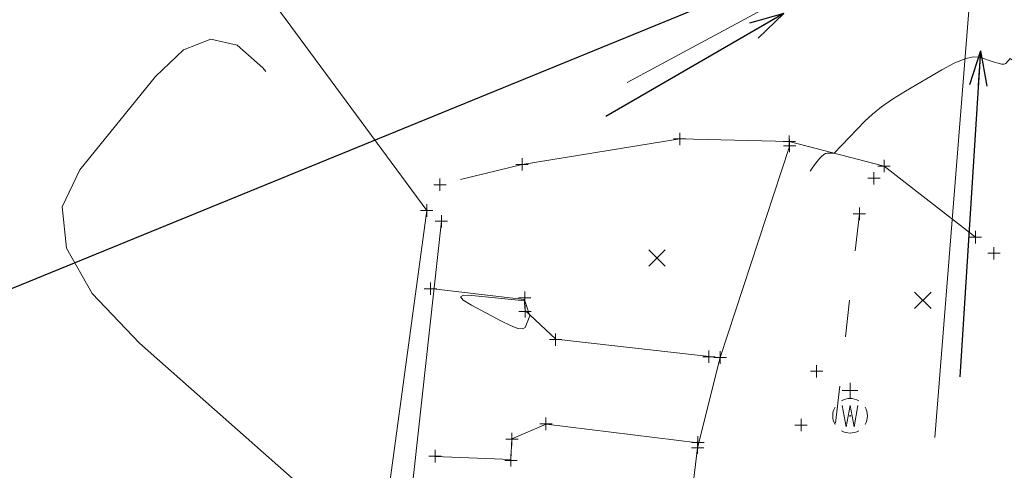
# Model space of a CAD drawing. Extents: x 1620613 to 1693141, y 557269 to 607790.
# Tile 952 of 1056: x 1620879 to 1620919, y 607251 to 607269. Entities that reach past the tile are written whole.
import ezdxf

# ---------------------------------------------------------------- set-up
doc = ezdxf.new("R2010")
doc.units = 0
doc.header["$LTSCALE"] = 10
doc.header["$MEASUREMENT"] = 0
for name, pattern in [('DGN Style 1', [4.415544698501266, 0.007346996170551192, -4.408197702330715]), ('DGN Style 3', [10.28579463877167, 7.346996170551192, -2.938798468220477]), ('DGN Style 5', [5.142897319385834, 2.204098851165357, -2.938798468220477])]:
    doc.linetypes.add(name, pattern=pattern)
for name, color, linetype, lineweight in [('BD_X_Building', 241, 'Continuous', 0), ('DR_X_Storm_Sewer', 151, 'DGN Style 5', 0), ('DR_X_Text', 7, 'Continuous', 0), ('DT_X_Contour_Minor', 136, 'DGN Style 3', 0), ('PV_X_Curb', 120, 'DGN Style 1', 0), ('PV_X_Driveway', 7, 'DGN Style 5', 0), ('PV_X_Walk', 120, 'DGN Style 5', 0), ('SV_X_Random_Point (Construction)', 7, 'Continuous', 0), ('UT_X_Gas', 2, 'Continuous', 0), ('UT_X_Water_Cells', 133, 'Continuous', 0), ('UT_X_Water_Cells (Construction)', 133, 'Continuous', 0), ('XS_X_Ground_Line', 92, 'DGN Style 3', 13)]:
    doc.layers.add(name, color=color, linetype=linetype, lineweight=lineweight)
doc.layers.add('SV_X_Shot_Marker (Construction)', color=2, linetype='Continuous', lineweight=0, transparency=0.5)
doc.styles.get("Standard").update_dxf_attribs({"font": 'arial.ttf'})
doc.styles.add('Style-Arial', font='arial.ttf')
doc.dimstyles.get("Standard").update_dxf_attribs({"dimtxt": 0.18, "dimasz": 0.18, "dimexe": 0.18, "dimexo": 0.0625, "dimgap": 0.09, "dimtad": 0, "dimtih": 1, "dimtoh": 1, "dimdec": 4, "dimzin": 0, "dimdsep": 46, "dimtxsty": 'Standard', "dimcen": 0.09, "dimadec": 0, "dimazin": 0, "dimtfac": 1, "dimtdec": 4, "dimtofl": 0, "dimtmove": 0, "dimatfit": 3, "dimfxl": 1, "dimtolj": 1, "dimtzin": 0, "dimarcsym": 0})

# ---------------------------------------------------------------- blocks, each defined once
blk = doc.blocks.new('SVPT_455')
at = {"layer": 'SV_X_Shot_Marker (Construction)', "transparency": 33554495}
for p, q in [((-0.02499999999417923, 0), (0.02499999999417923, 0)), ((0, 0.02500000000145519), (0, -0.02500000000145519))]:
    blk.add_line(p, q, dxfattribs=at)
blk.add_point((0, 0), dxfattribs=at)
blk = doc.blocks.new('SVPT_456')
at = {"layer": 'SV_X_Shot_Marker (Construction)', "transparency": 33554495}
for p, q in [((-0.02499999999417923, 0), (0.02500000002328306, 0)), ((0, 0.02500000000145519), (0, -0.02500000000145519))]:
    blk.add_line(p, q, dxfattribs=at)
blk.add_point((0, 0), dxfattribs=at)
blk = doc.blocks.new('SVPT_457')
at = {"layer": 'SV_X_Shot_Marker (Construction)', "transparency": 33554495}
for p, q in [((-0.02499999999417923, 7.275957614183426e-12), (0.02499999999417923, 7.275957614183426e-12)), ((0, 0.02500000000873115), (0, -0.02499999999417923))]:
    blk.add_line(p, q, dxfattribs=at)
blk.add_point((0, 7.275957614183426e-12), dxfattribs=at)
blk = doc.blocks.new('SVPT_458')
at = {"layer": 'SV_X_Shot_Marker (Construction)', "transparency": 33554495}
for p, q in [((0, 0.02499999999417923), (0, -0.02500000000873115)), ((-0.02499999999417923, -7.275957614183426e-12), (0.02499999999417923, -7.275957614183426e-12))]:
    blk.add_line(p, q, dxfattribs=at)
blk.add_point((0, -7.275957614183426e-12), dxfattribs=at)
blk = doc.blocks.new('SVPT_459')
at = {"layer": 'SV_X_Shot_Marker (Construction)', "transparency": 33554495}
for p, q in [((-0.02499999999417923, 0), (0.02500000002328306, 0)), ((0, 0.02500000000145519), (0, -0.02500000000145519))]:
    blk.add_line(p, q, dxfattribs=at)
blk.add_point((0, 0), dxfattribs=at)
blk = doc.blocks.new('SVPT_460')
at = {"layer": 'SV_X_Shot_Marker (Construction)', "transparency": 33554495}
for p, q in [((-0.02499999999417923, 0), (0.02499999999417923, 0)), ((0, 0.02500000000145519), (0, -0.02499999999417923))]:
    blk.add_line(p, q, dxfattribs=at)
blk.add_point((0, 0), dxfattribs=at)
blk = doc.blocks.new('SVPT_461')
at = {"layer": 'SV_X_Shot_Marker (Construction)', "transparency": 33554495}
for p, q in [((-0.02500000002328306, 0), (0.02499999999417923, 0)), ((-2.91038304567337e-11, 0.02500000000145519), (-2.91038304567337e-11, -0.02500000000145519))]:
    blk.add_line(p, q, dxfattribs=at)
blk.add_point((-2.91038304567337e-11, 0), dxfattribs=at)
blk = doc.blocks.new('X_73')
at = {"layer": 'SV_X_Random_Point (Construction)', "color": 7, "linetype": 'Continuous', "lineweight": 0, "transparency": 33554559}
for p, q in [((-0.03333333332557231, -0.03337499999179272), (0.03333333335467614, 0.03337500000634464)), ((-0.03333333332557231, 0.03337500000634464), (0.03333333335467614, -0.03337499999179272))]:
    blk.add_line(p, q, dxfattribs=at)
blk = doc.blocks.new('SVPT_541')
at = {"layer": 'SV_X_Shot_Marker (Construction)', "transparency": 33554495}
for p, q in [((-0.02499999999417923, 0), (0.02499999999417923, 0)), ((0, 0.02500000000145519), (0, -0.02499999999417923))]:
    blk.add_line(p, q, dxfattribs=at)
blk.add_point((0, 0), dxfattribs=at)
blk = doc.blocks.new('SVPT_543')
at = {"layer": 'SV_X_Shot_Marker (Construction)', "transparency": 33554495}
for p, q in [((-0.02499999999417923, 7.275957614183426e-12), (0.02499999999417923, 7.275957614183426e-12)), ((0, 0.02500000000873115), (0, -0.02499999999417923))]:
    blk.add_line(p, q, dxfattribs=at)
blk.add_point((0, 7.275957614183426e-12), dxfattribs=at)
blk = doc.blocks.new('SVPT_544')
at = {"layer": 'SV_X_Shot_Marker (Construction)', "transparency": 33554495}
for p, q in [((-0.02499999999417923, 0), (0.02499999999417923, 0)), ((0, 0.02500000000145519), (0, -0.02500000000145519))]:
    blk.add_line(p, q, dxfattribs=at)
blk.add_point((0, 0), dxfattribs=at)
blk = doc.blocks.new('SVPT_545')
at = {"layer": 'SV_X_Shot_Marker (Construction)', "transparency": 33554495}
for p, q in [((-0.02499999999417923, 7.275957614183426e-12), (0.02499999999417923, 7.275957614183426e-12)), ((0, 0.02500000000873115), (0, -0.02499999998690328))]:
    blk.add_line(p, q, dxfattribs=at)
blk.add_point((0, 7.275957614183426e-12), dxfattribs=at)
blk = doc.blocks.new('SVPT_546')
at = {"layer": 'SV_X_Shot_Marker (Construction)', "transparency": 33554495}
for p, q in [((0, 0.02499999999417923), (0, -0.02500000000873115)), ((-0.02499999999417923, -7.275957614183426e-12), (0.02500000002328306, -7.275957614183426e-12))]:
    blk.add_line(p, q, dxfattribs=at)
blk.add_point((0, -7.275957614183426e-12), dxfattribs=at)
blk = doc.blocks.new('SVPT_547')
at = {"layer": 'SV_X_Shot_Marker (Construction)', "transparency": 33554495}
for p, q in [((-0.02499999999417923, 0), (0.02500000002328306, 0)), ((2.91038304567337e-11, 0.02500000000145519), (2.91038304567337e-11, -0.02500000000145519))]:
    blk.add_line(p, q, dxfattribs=at)
blk.add_point((2.91038304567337e-11, 0), dxfattribs=at)
blk = doc.blocks.new('SVPT_548')
at = {"layer": 'SV_X_Shot_Marker (Construction)', "transparency": 33554495}
for p, q in [((-0.02500000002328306, 7.275957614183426e-12), (0.02499999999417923, 7.275957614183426e-12)), ((-2.91038304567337e-11, 0.02500000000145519), (-2.91038304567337e-11, -0.02499999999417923))]:
    blk.add_line(p, q, dxfattribs=at)
blk.add_point((-2.91038304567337e-11, 7.275957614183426e-12), dxfattribs=at)
blk = doc.blocks.new('SVPT_549')
at = {"layer": 'SV_X_Shot_Marker (Construction)', "transparency": 33554495}
for p, q in [((-0.02499999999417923, 0), (0.02499999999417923, 0)), ((0, 0.02499999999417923), (0, -0.02500000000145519))]:
    blk.add_line(p, q, dxfattribs=at)
blk.add_point((0, 0), dxfattribs=at)
blk = doc.blocks.new('SVPT_550')
at = {"layer": 'SV_X_Shot_Marker (Construction)', "transparency": 33554495}
for p, q in [((0, 0.02499999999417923), (0, -0.02500000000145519)), ((-0.02499999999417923, -7.275957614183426e-12), (0.02499999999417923, -7.275957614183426e-12))]:
    blk.add_line(p, q, dxfattribs=at)
blk.add_point((0, -7.275957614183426e-12), dxfattribs=at)
blk = doc.blocks.new('SVPT_551')
at = {"layer": 'SV_X_Shot_Marker (Construction)', "transparency": 33554495}
for p, q in [((-0.0249999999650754, 0), (0.02500000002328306, 0)), ((2.91038304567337e-11, 0.02500000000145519), (2.91038304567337e-11, -0.02499999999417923))]:
    blk.add_line(p, q, dxfattribs=at)
blk.add_point((2.91038304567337e-11, 0), dxfattribs=at)
blk = doc.blocks.new('SVPT_552')
at = {"layer": 'SV_X_Shot_Marker (Construction)', "transparency": 33554495}
for p, q in [((-0.02499999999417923, 0), (0.02500000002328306, 0)), ((2.91038304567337e-11, 0.02500000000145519), (2.91038304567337e-11, -0.02500000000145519))]:
    blk.add_line(p, q, dxfattribs=at)
blk.add_point((2.91038304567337e-11, 0), dxfattribs=at)
blk = doc.blocks.new('SVPT_553')
at = {"layer": 'SV_X_Shot_Marker (Construction)', "transparency": 33554495}
for p, q in [((-0.02499999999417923, 7.275957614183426e-12), (0.02499999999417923, 7.275957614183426e-12)), ((0, 0.02500000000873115), (0, -0.02499999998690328))]:
    blk.add_line(p, q, dxfattribs=at)
blk.add_point((0, 7.275957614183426e-12), dxfattribs=at)
blk = doc.blocks.new('SVPT_554')
at = {"layer": 'SV_X_Shot_Marker (Construction)', "transparency": 33554495}
for p, q in [((-0.02499999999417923, 7.275957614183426e-12), (0.02499999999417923, 7.275957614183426e-12)), ((0, 0.02500000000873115), (0, -0.02499999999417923))]:
    blk.add_line(p, q, dxfattribs=at)
blk.add_point((0, 7.275957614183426e-12), dxfattribs=at)
blk = doc.blocks.new('SVPT_555')
at = {"layer": 'SV_X_Shot_Marker (Construction)', "transparency": 33554495}
for p, q in [((-0.02499999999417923, 7.275957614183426e-12), (0.02499999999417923, 7.275957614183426e-12)), ((0, 0.02500000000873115), (0, -0.02499999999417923))]:
    blk.add_line(p, q, dxfattribs=at)
blk.add_point((0, 7.275957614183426e-12), dxfattribs=at)
blk = doc.blocks.new('SVPT_556')
at = {"layer": 'SV_X_Shot_Marker (Construction)', "transparency": 33554495}
for p, q in [((-0.02499999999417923, 0), (0.02500000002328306, 0)), ((2.91038304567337e-11, 0.02499999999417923), (2.91038304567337e-11, -0.02500000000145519))]:
    blk.add_line(p, q, dxfattribs=at)
blk.add_point((2.91038304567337e-11, 0), dxfattribs=at)
blk = doc.blocks.new('SVPT_557')
at = {"layer": 'SV_X_Shot_Marker (Construction)', "transparency": 33554495}
for p, q in [((-0.02499999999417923, 0), (0.02499999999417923, 0)), ((0, 0.02500000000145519), (0, -0.02500000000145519))]:
    blk.add_line(p, q, dxfattribs=at)
blk.add_point((0, 0), dxfattribs=at)
blk = doc.blocks.new('SVPT_558')
at = {"layer": 'SV_X_Shot_Marker (Construction)', "transparency": 33554495}
for p, q in [((-0.02500000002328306, 0), (0.02499999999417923, 0)), ((0, 0.02499999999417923), (0, -0.02500000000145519))]:
    blk.add_line(p, q, dxfattribs=at)
blk.add_point((0, 0), dxfattribs=at)
blk = doc.blocks.new('SVPT_559')
at = {"layer": 'SV_X_Shot_Marker (Construction)', "transparency": 33554495}
for p, q in [((-0.02499999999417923, 7.275957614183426e-12), (0.02500000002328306, 7.275957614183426e-12)), ((0, 0.02500000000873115), (0, -0.02499999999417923))]:
    blk.add_line(p, q, dxfattribs=at)
blk.add_point((0, 7.275957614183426e-12), dxfattribs=at)
blk = doc.blocks.new('X_82')
at = {"layer": 'SV_X_Random_Point (Construction)', "color": 7, "linetype": 'Continuous', "lineweight": 0, "transparency": 33554559}
for p, q in [((-0.03333333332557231, -0.03337499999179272), (0.03333333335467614, 0.03337500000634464)), ((-0.03333333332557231, 0.03337500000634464), (0.03333333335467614, -0.03337499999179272))]:
    blk.add_line(p, q, dxfattribs=at)
blk = doc.blocks.new('*U1004')
at = {"layer": 'DT_X_Contour_Minor', "transparency": 33554559, "flags": 128}
for points, elevation in [([(-96.22336860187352, -43.20187821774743), (-98.83551711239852, -44.36656229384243), (-100.7863270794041, -45.23588982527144), (-102.0757985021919, -45.80986081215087), (-102.7039313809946, -46.08847525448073), (-103.49716766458, -46.43763837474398), (-103.8822059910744, -46.6078454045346), (-104.4423937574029, -46.85659415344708), (-105.1777309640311, -47.18388462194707), (-106.0882176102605, -47.58971680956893), (-108.7497145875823, -48.7766582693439), (-109.7204571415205, -49.21103137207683), (-110.636562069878, -49.62394458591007), (-111.4980293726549, -50.01539791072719), (-112.3048590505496, -50.38539134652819), (-114.3835546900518, -51.34342732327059), (-115.0850853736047, -51.66601822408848), (-115.6306556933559, -51.91526394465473), (-116.0202656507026, -52.09116448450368), (-116.2539152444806, -52.19371984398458), (-116.6690336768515, -52.36940722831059), (-116.8056020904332, -52.42761993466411), (-116.9039685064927, -52.47049251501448), (-116.964132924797, -52.49802496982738), (-116.9860953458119, -52.51021729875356), (-116.9937258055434, -52.52227667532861), (-117.0315182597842, -52.54158077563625), (-117.139172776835, -52.59044854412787), (-117.31668935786, -52.66887998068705), (-117.564068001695, -52.77687508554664), (-118.5653958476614, -53.21236312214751), (-118.8595541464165, -53.34036441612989), (-118.9052104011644, -53.36028284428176), (-118.9605039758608, -53.38466316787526), (-118.8706173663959, -53.70012542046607), (-118.8479914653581, -53.77693716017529), (-118.8186365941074, -53.87217427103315), (-118.782552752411, -53.98583675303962), (-118.7397399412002, -54.11792460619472), (-118.5242458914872, -54.77732712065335), (-118.4891084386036, -54.7871437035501), (-118.4614396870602, -54.77870320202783), (-118.3934923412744, -54.74917458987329), (-118.2852664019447, -54.69855786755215), (-118.1367618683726, -54.62685303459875), (-117.6870449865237, -54.4075226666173), (-117.5326040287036, -54.33498436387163), (-117.4065688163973, -54.28186723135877), (-117.3089393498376, -54.24817126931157), (-117.2397156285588, -54.23389647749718), (-116.9829516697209, -54.21259684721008), (-117.0539352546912, -54.31675119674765), (-117.0786420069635, -54.34466810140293), (-117.1223407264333, -54.38378123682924), (-117.1850314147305, -54.43409060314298), (-117.2667140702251, -54.49559620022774), (-117.5098571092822, -54.67453943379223), (-117.5959745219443, -54.76049999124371), (-117.6719694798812, -54.88417423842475), (-117.7378419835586, -55.04556217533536), (-117.7935920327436, -55.24466380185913), (-118.030139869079, -56.26180333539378), (-118.0757583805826, -56.74708495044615), (-118.080108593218, -56.85710330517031), (-118.073608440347, -56.979180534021), (-118.0562579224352, -57.11331663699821), (-118.0280570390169, -57.25951161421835), (-117.9383875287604, -57.66544338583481), (-117.9134189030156, -57.80526040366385), (-117.9057651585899, -57.92026262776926), (-117.9154262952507, -58.0104500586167), (-117.9424023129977, -58.07582269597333), (-118.0374248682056, -58.2170633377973), (-118.1090996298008, -58.44151573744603), (-118.2528569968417, -59.0089424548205), (-118.4686969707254, -59.91934349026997), (-118.7566195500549, -61.17271884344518), (-119.620523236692, -64.97235220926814), (-119.9738335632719, -66.31970838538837), (-120.3858367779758, -67.51205189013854), (-120.8565328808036, -68.54938272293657), (-121.3859218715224, -69.43170088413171), (-122.8758830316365, -71.5778657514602), (-123.3191968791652, -72.37585543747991), (-123.5316675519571, -73.16020084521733), (-123.5132950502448, -73.93090197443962), (-123.2640793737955, -74.68795882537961), (-122.2917133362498, -76.68858472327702), (-122.128626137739, -77.44562431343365), (-122.3686390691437, -78.21627366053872), (-123.011752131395, -79.00053276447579), (-124.0579653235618, -79.79840162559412), (-127.3853340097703, -81.94419826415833), (-128.4725309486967, -82.65198024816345), (-129.238595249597, -83.1659787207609), (-129.6835269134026, -83.48619368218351), (-129.8073259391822, -83.61262513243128), (-129.6357452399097, -83.75047704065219), (-130.0487282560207, -84.5717818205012), (-130.1623603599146, -84.85174825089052), (-130.3262639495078, -85.33965977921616), (-130.5404390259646, -86.03551640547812), (-130.8048855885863, -86.93931812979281), (-131.5771050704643, -89.62671619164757), (-131.8457746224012, -90.56085630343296), (-132.072618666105, -91.34772809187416), (-132.2576372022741, -91.98733155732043), (-132.4008302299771, -92.47966669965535), (-132.7269109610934, -93.59620264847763), (-132.8577210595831, -93.94406209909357), (-133.0055908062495, -94.15023848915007), (-133.1705202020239, -94.21473181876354), (-133.3525092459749, -94.13754208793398), (-133.8605595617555, -93.74279205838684), (-134.0302048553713, -93.61089110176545), (-134.1581029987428, -93.51125075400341), (-134.2442539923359, -93.44387101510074), (-134.2886578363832, -93.40875188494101), (-134.3514052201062, -93.3581150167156), (-134.5331676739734, -93.26240510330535), (-135.0313944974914, -93.01325301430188), (-135.8460856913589, -92.61065874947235), (-136.9772412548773, -92.054622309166), (-140.4156085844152, -90.3672689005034), (-141.3755000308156, -90.08951491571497), (-141.6763988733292, -90.52176801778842), (-141.3183051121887, -91.66402820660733), (-140.3012187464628, -93.51629548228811), (-136.710331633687, -99.402350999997), (-135.6594249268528, -101.1791404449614), (-135.1998701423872, -102.0949671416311), (-135.3316672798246, -102.149831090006), (-136.054816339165, -101.3437322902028), (-138.7716830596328, -98.04618515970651), (-139.806429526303, -97.1407427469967), (-140.8730188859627, -96.89757585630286), (-141.9714511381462, -97.31668448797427), (-143.1017262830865, -98.3980686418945), (-146.1582505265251, -102.1647937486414), (-146.8669333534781, -103.6613737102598), (-146.7005886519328, -105.3260697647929), (-145.659216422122, -107.1588819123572), (-143.7428166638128, -109.1598101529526), (-137.4657139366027, -114.7197735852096), (-135.3540594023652, -116.7732230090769), (-133.7269228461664, -118.7635987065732), (-132.5843042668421, -120.6909006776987), (-131.9262036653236, -122.5551289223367), (-130.817292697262, -127.4423059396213), (-130.4726980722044, -129.2750343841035), (-130.2705974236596, -131.1078369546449), (-130.2109907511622, -132.9407136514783), (-130.2938780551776, -134.7736644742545), (-130.7049028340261, -139.6616321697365), (-130.8366874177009, -141.2643809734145), (-130.9237725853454, -142.4066516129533), (-130.9661583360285, -143.0884440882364), (-130.9638446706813, -143.309758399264), (-130.8980756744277, -143.2859590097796), (-130.8652280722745, -143.2856781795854), (-130.8160120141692, -143.3026852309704), (-130.7504274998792, -143.3369801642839), (-130.6684745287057, -143.3885629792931), (-130.4281086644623, -143.5491676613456), (-130.3455969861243, -143.5800284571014), (-130.2783363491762, -143.5521573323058), (-130.2263267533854, -143.4655542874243), (-130.1895681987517, -143.3202193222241), (-130.1118801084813, -142.8543501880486), (-130.0862862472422, -142.701119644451), (-130.0677707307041, -142.59082986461), (-130.0563335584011, -142.5234808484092), (-130.0519747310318, -142.4990725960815), (-130.0497889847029, -142.4912382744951), (-129.9800895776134, -142.253252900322), (-129.7726306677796, -141.5451725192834), (-129.4274122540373, -140.3669971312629), (-128.9444343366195, -138.7187267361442), (-127.4728138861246, -133.6965456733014), (-126.9190708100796, -131.7867399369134), (-126.361556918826, -129.8239585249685), (-125.8002722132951, -127.8082014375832), (-125.2352166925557, -125.7394686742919), (-123.7233742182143, -120.1522137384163), (-123.2308181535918, -118.2985960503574), (-122.8870318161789, -116.9281841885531), (-122.6920152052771, -116.0409781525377), (-122.6457683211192, -115.6369779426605), (-122.7208029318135, -115.2039184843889), (-122.7445763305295, -115.029297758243), (-122.7596205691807, -114.830230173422), (-122.7659356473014, -114.606715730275), (-122.7635215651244, -114.3587544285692), (-122.7454451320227, -113.6649284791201), (-122.7466323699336, -113.4334266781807), (-122.7637514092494, -113.2592907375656), (-122.7968022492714, -113.1425206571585), (-122.8457848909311, -113.0831164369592), (-123.1115447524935, -112.9397504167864), (-122.7555425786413, -112.401306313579), (-122.6652076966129, -112.2529821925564), (-122.5467754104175, -112.0387715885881), (-122.4002457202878, -111.7586745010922), (-122.2256186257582, -111.4126909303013), (-121.3451315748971, -109.6443658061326), (-121.2918677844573, -109.0249474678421), (-121.2752913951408, -108.9095358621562), (-121.2483895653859, -108.8287660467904), (-121.2111622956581, -108.7826380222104), (-121.1636095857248, -108.7711517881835), (-121.0230351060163, -108.7867108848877), (-120.9438386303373, -108.7428516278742), (-120.8116800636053, -108.5996045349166), (-120.626559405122, -108.3569696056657), (-120.3884766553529, -108.0149468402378), (-119.1538456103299, -106.186935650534), (-117.4204263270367, -103.3772924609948), (-117.0851272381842, -102.8378041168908), (-116.8221239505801, -102.4234718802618), (-116.6314164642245, -102.134295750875), (-116.5130047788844, -101.9702757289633), (-116.2936346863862, -101.6997638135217), (-116.2140272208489, -101.6109450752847), (-116.1397323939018, -101.5473727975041), (-116.0707502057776, -101.5090469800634), (-116.0070806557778, -101.4959676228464), (-115.7223522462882, -101.493839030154), (-114.4774847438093, -100.1971455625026), (-114.1754047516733, -99.9136149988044), (-113.8026794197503, -99.6187490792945), (-113.3593087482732, -99.31254780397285), (-112.8452927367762, -98.99501117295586), (-111.3803895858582, -98.13313301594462), (-110.8733388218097, -97.85902343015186), (-110.4508638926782, -97.68310329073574), (-110.1129647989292, -97.60537259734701), (-109.8596415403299, -97.62583135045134), (-109.2968806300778, -97.81130728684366), (-109.1072797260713, -97.8670453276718), (-108.9605476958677, -97.89515249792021), (-108.8566845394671, -97.89562879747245), (-108.7956902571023, -97.86847422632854), (-108.6110776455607, -97.67728086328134), (-102.224701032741, -102.1445768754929), (-100.8673543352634, -103.0849691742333), (-99.5323327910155, -103.9915906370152), (-98.21963640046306, -104.8644412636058), (-96.9292651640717, -105.7035210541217), (-90.95962475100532, -109.5404281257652), (-79.7587043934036, -104.1315568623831), (-77.60322949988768, -103.0886371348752), (-75.93719925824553, -102.2779656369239), (-74.76061366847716, -101.6995423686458), (-74.07347273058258, -101.3533673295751), (-72.00885254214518, -100.2797963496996), (-71.987460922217, -100.7981630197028), (-71.97926185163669, -100.9002154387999), (-71.96383247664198, -100.9842155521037), (-71.94117279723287, -101.0501633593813), (-71.91128281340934, -101.098058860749), (-71.75492551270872, -101.2794491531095), (-71.25896938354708, -102.0535164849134), (-71.1491580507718, -102.2499705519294), (-71.03227667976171, -102.5075896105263), (-70.90832526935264, -102.8263736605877), (-70.7773038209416, -103.2063227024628), (-70.4184865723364, -104.301073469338), (-70.29387625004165, -104.6662651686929), (-70.18915822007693, -104.9407771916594), (-70.1043324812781, -105.1246095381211), (-70.03939903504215, -105.2177622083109), (-69.89276623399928, -105.3452630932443), (-69.7958437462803, -105.4951259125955), (-69.61505088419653, -105.8490887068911), (-69.35038764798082, -106.4071514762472), (-69.00185403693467, -107.1693142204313), (-67.9606039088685, -109.4738815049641), (-67.58006491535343, -110.2851750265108), (-67.21938553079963, -110.9906301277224), (-66.87856575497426, -111.5902468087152), (-66.55760558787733, -112.0840250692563), (-65.10613056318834, -114.1413673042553), (-52.29855737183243, -100.9220238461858), (-49.94687003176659, -98.45413495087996), (-48.3807679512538, -96.71590117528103), (-47.60025113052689, -95.70732251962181), (-47.60531956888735, -95.42839898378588), (-48.66628241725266, -95.65747638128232), (-49.16478677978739, -95.7651107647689), (-49.86457773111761, -95.9162058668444), (-50.7656552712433, -96.1107616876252), (-51.86801939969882, -96.34877822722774), (-55.07603919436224, -97.04143662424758), (-55.98578842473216, -96.87017405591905), (-56.30902126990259, -95.83689255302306), (-56.04573772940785, -93.94159211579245), (-55.19593780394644, -91.18427274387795), (-52.1477828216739, -82.68206250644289), (-51.14409791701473, -79.88378008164), (-50.41915943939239, -77.8655904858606), (-49.9729673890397, -76.62749371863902), (-49.80552176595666, -76.16948978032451), (-49.73066200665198, -75.98826971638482), (-49.70283106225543, -75.9172727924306), (-49.67548304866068, -75.8401970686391), (-49.64861796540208, -75.7570425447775), (-49.62223581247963, -75.66780922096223), (-49.552527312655, -75.42174862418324), (-49.39578915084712, -75.0205741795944), (-48.97785604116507, -74.00159629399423), (-48.29872798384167, -72.36481496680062), (-47.35840497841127, -70.11023019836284), (-42.36077607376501, -58.14729324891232), (-43.47307862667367, -56.30959303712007), (-43.67243989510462, -55.93091762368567), (-43.79382260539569, -55.58247718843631), (-43.83722675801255, -55.26427173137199), (-43.80265235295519, -54.97630125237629), (-43.60648252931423, -54.24869327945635), (-43.48672982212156, -53.94983145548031), (-43.27459906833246, -53.59895196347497), (-42.97009026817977, -53.19605480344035), (-42.57320342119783, -52.74113997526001), (-41.39166776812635, -51.45867687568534), (-40.98036122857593, -51.02221479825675), (-40.63259335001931, -50.6746758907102), (-40.34836413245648, -50.41606015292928), (-40.12767357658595, -50.24636758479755), (-39.62388364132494, -49.91241829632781), (-39.40319486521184, -49.79165199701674), (-39.11897098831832, -49.67981506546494), (-38.77121201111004, -49.57690750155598), (-38.35991793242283, -49.48292930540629), (-37.17842025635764, -49.24422660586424), (-36.76663632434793, -49.16578680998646), (-36.41740778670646, -49.10949444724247), (-36.13073464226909, -49.07534951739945), (-35.90661689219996, -49.06335202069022), (-35.00669664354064, -49.05904104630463), (-30.57442575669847, -42.80650756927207), (-29.7412942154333, -41.62850632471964), (-29.14144425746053, -40.77415979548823), (-28.77487588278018, -40.24346798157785), (-28.64158909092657, -40.03643088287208), (-28.59719975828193, -39.91587157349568), (-28.57882474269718, -39.87516020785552), (-28.5569916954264, -39.84344559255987), (-28.53170061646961, -39.82072772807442), (-28.50295150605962, -39.8070066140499), (-28.36072025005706, -39.76396716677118), (-28.4224679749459, -39.70061054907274), (-28.43650541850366, -39.68668754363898), (-28.45215443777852, -39.67207136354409), (-28.46941503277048, -39.65676200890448), (-28.48828720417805, -39.64075947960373), (-28.54076176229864, -39.59716183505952), (-28.5603014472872, -39.5837610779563), (-28.57956458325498, -39.57625703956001), (-28.5985511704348, -39.5746497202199), (-28.61726120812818, -39.57893911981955), (-28.66678591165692, -39.59823981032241), (-28.78978548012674, -39.53566571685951), (-29.12164065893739, -39.33346791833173), (-29.66235144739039, -38.99164641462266), (-30.41191784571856, -38.51020120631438), (-32.6892357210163, -37.0401823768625), (-33.44445817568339, -36.55303481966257), (-34.00213713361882, -36.19410626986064), (-34.36227259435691, -35.96339672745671), (-34.52486455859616, -35.8609061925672), (-34.69505179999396, -35.75855677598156), (-34.75413815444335, -35.72352555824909), (-34.80375678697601, -35.69519396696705), (-34.84390769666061, -35.67356200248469), (-34.87459088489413, -35.65862966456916), (-34.94378908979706, -35.62774293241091), (-35.19816077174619, -35.44923087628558), (-35.90937716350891, -34.93685975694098), (-37.07743826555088, -34.09062957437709), (-38.70234407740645, -32.91054032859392), (-43.64455252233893, -29.31849025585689), (-45.28346988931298, -28.10210869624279), (-46.49356565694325, -27.14700157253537), (-47.27483982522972, -26.45316888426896), (-47.62729239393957, -26.02061063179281), (-47.99540377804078, -25.21548787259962), (-48.12341002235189, -24.94369558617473), (-48.23134521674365, -24.7321607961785), (-48.31920936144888, -24.58088350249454), (-48.38700245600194, -24.48986370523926), (-48.5410226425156, -24.32748757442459), (-48.60362407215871, -24.2689035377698), (-48.67591322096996, -24.21493352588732), (-48.75789008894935, -24.16557753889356), (-48.84955467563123, -24.12083557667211), (-49.10691053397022, -24.00767571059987), (-49.19329045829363, -23.96752760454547), (-49.25941333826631, -23.93195318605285), (-49.30527917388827, -23.90095245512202), (-49.33088796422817, -23.87452541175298), (-49.37216867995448, -23.81015154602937), (-49.38132150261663, -23.78628384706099), (-49.37781943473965, -23.76296114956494), (-49.36166247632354, -23.74018345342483), (-49.33285062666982, -23.71795075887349), (-49.16886724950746, -23.61546985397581), (-49.29382757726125, -23.58676631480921), (-49.32027779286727, -23.58199741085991), (-49.34607401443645, -23.57999221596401), (-49.37121624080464, -23.58075072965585), (-49.39570447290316, -23.58427295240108), (-49.50845690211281, -23.60715864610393), (-49.52453555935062, -23.48457105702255), (-49.53888365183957, -23.47906087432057), (-49.5488540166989, -23.47615679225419), (-49.57261592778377, -23.46980605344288), (-49.61016938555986, -23.4600086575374), (-49.66151439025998, -23.44676460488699), (-49.81682313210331, -23.40685158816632), (-49.87470981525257, -23.37718148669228), (-49.93188830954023, -23.31810594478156), (-49.98835861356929, -23.22962496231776), (-50.04412072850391, -23.11173853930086), (-50.30269148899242, -22.49298920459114), (-50.16269719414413, -22.40625934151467), (-50.14231197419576, -22.39283598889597), (-50.14115386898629, -22.38973587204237), (-50.15922287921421, -22.39695899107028), (-50.19651900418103, -22.41450534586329), (-50.32161149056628, -22.47505994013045), (-50.40044725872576, -22.51328965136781), (-50.54313519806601, -22.58256283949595), (-50.74967530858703, -22.68287950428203), (-51.02006759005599, -22.81423964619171), (-51.82624990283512, -23.20592466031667), (-52.09115642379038, -23.33302180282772), (-52.28123925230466, -23.42054946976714), (-52.39649838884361, -23.46850766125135), (-52.43693383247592, -23.47689637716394), (-52.44499675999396, -23.44650698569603), (-52.46395027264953, -23.44401802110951), (-52.51476361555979, -23.45934317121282), (-52.59743678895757, -23.49248243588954), (-52.71196979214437, -23.54343581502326), (-53.05987090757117, -23.70306364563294), (-53.24353116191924, -23.7901789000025), (-53.53358608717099, -23.93180379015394), (-53.93003568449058, -24.12793831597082), (-54.43287995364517, -24.37858247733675), (-55.91565756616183, -25.11964642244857), (-56.40803767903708, -25.36561182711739), (-56.77309480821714, -25.54771008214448), (-57.01082895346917, -25.66594118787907), (-57.12124011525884, -25.72030514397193), (-57.24590590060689, -25.7801194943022), (-57.31158274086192, -25.81100323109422), (-57.41511392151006, -25.85879367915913), (-57.55649944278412, -25.92349083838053), (-57.73573930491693, -26.00509470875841), (-58.26418472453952, -26.24524731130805), (-58.80423833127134, -26.48757003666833), (-60.02806508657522, -27.03442376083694), (-61.93566499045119, -27.8858084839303), (-64.52703804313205, -29.041724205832), (-72.34906371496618, -32.5302074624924), (-74.94365747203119, -33.68748772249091), (-76.86091948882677, -34.54296606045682), (-78.1008497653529, -35.09664247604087), (-78.66344830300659, -35.34851696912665), (-79.26060208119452, -35.61777972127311), (-79.50870100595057, -35.72971519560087), (-79.80513244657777, -35.86357455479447), (-80.14989640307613, -36.01935779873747), (-80.54299287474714, -36.19706492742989), (-81.65569348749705, -36.70018245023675), (-82.38865059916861, -37.0293131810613), (-83.75299647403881, -37.63936723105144), (-85.74873111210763, -38.53034460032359), (-88.37585451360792, -39.70224528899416), (-96.22336860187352, -43.20187821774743)], 4.200041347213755), ([(-130.3591765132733, -107.6239405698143), (-130.6921548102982, -107.421645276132), (-130.7992757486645, -107.2903415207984), (-130.6805393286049, -107.2300293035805), (-130.3359455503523, -107.2407086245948), (-128.2008407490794, -107.4561923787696), (-127.9938312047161, -108.0610642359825), (-128.192943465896, -108.5318618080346), (-128.286015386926, -108.5904124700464), (-128.4798973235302, -108.5642940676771), (-128.7745892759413, -108.4535066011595), (-129.1700912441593, -108.2580500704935), (-130.3591765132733, -107.6239405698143)], 4.200041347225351)]:
    blk.add_lwpolyline(points, dxfattribs=dict(at, elevation=elevation))
blk = doc.blocks.new('SVPT_1038')
at = {"layer": 'SV_X_Shot_Marker (Construction)', "transparency": 33554495}
for p, q in [((-0.02499999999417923, 7.275957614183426e-12), (0.02499999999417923, 7.275957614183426e-12)), ((0, 0.02500000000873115), (0, -0.02499999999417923))]:
    blk.add_line(p, q, dxfattribs=at)
blk.add_point((0, 7.275957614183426e-12), dxfattribs=at)
blk = doc.blocks.new('WGV')
at = {"layer": 'UT_X_Water_Cells', "color": 133, "linetype": 'Continuous', "lineweight": 0}
for p, q in [((2.91038304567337e-11, 0.06999999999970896), (2.91038304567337e-11, 0.1335833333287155)), ((0.03175000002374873, 0.1018333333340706), (-0.0318333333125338, 0.1018333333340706))]:
    blk.add_line(p, q, dxfattribs=at)
at = {"layer": 'UT_X_Water_Cells', "color": 133, "linetype": 'Continuous', "lineweight": 0, "flags": 128}
blk.add_lwpolyline([(-0.0318333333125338, 0.04099999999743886), (-0.0159166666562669, -0.04516666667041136), (2.91038304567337e-11, 0.04099999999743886), (0.01600000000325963, -0.04516666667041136), (0.03183333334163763, 0.04099999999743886)], dxfattribs=at)
at = {"layer": 'UT_X_Water_Cells', "color": 133, "linetype": 'Continuous', "lineweight": 0}
for start, end in [(60.01836111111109, 120.0157416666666), (330.0183611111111, 29.98163888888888), (239.9842583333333, 299.9816388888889)]:
    blk.add_arc((-2.126360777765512e-05, 7.500991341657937e-05), 0.07000065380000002, start, end, dxfattribs=at)
at = {"layer": 'UT_X_Water_Cells', "color": 133, "linetype": 'Continuous', "lineweight": 0, "extrusion": (0, 0, -1)}
blk.add_arc((2.126360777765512e-05, 7.500991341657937e-05), 0.07000065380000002, 330.0183611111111, 29.98163888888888, dxfattribs=at)
at = {"layer": 'UT_X_Water_Cells (Construction)', "color": 133, "linetype": 'Continuous', "lineweight": 30}
blk.add_point((2.91038304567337e-11, 0), dxfattribs=at)
blk = doc.blocks.new('TerminatorOpen_0.5')
at = {"color": 0, "linetype": 'ByBlock', "lineweight": -2}
for q in [(-1, 0.25), (-1, 0), (-1, -0.25)]:
    blk.add_line((0, 0), q, dxfattribs=at)

msp = doc.modelspace()

# ---------------------------------------------------------------- linework, layer by layer
at = {"layer": 'BD_X_Building', "extrusion": (0.001216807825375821, 0.01110254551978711, 0.9999376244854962), "elevation": 9769.242718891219, "flags": 128}
msp.add_lwpolyline([(1620894.008261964, 607190.0495034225), (1620891.355933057, 607165.8503118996)], dxfattribs=at)
at = {"layer": 'DR_X_Storm_Sewer'}
for q in [(1620903.987234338, 607266.6898232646), (1620916.300887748, 607251.117439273)]:
    msp.add_line((1620918.16000015, 607274.324810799, 1054.9934), q, dxfattribs=at)
at = {"layer": 'PV_X_Curb', "extrusion": (0.9919668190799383, -0.1008825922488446, 0.07631862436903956), "elevation": 1546716.42440947, "flags": 128}
msp.add_lwpolyline([(768201.7261914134, -117330.1680431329), (768181.3025124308, -117330.3433096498), (768169.6429030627, -117330.4975773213), (768154.9580641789, -117330.5940658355), (768144.3656965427, -117330.7749018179), (768133.1903749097, -117330.9826664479), (768112.3280519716, -117331.3500171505), (768102.2065727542, -117331.4810831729), (768078.7977253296, -117331.7795674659), (768066.1723084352, -117331.898995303), (768055.8269525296, -117331.991173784), (768039.2993659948, -117332.0540785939), (768024.1681972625, -117332.3136006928), (767982.7574225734, -117331.7588907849), (767962.2025232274, -117331.2012565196)], dxfattribs=at)
at = {"layer": 'PV_X_Driveway', "elevation": 1054.901485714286, "flags": 128}
msp.add_lwpolyline([(1620918.043000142, 607260.4474107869), (1620914.354000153, 607263.314610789), (1620910.532000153, 607264.3058107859), (1620906.109000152, 607264.412910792), (1620899.746000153, 607263.3844107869), (1620896.434000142, 607262.5611107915), (1620895.902000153, 607261.523010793)], dxfattribs=at)
at = {"layer": 'PV_X_Walk', "flags": 128}
for points, elevation in [([(1620918.982000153, 607314.6753107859), (1620917.211000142, 607296.8667107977), (1620915.525000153, 607284.3726107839), (1620915.065000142, 607282.214910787), (1620913.285000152, 607274.0197107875), (1620910.543000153, 607264.13221079), (1620907.741000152, 607255.5895107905), (1620906.833000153, 607251.9498107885), (1620903.839000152, 607226.9398107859), (1620902.312000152, 607212.666410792), (1620901.126000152, 607202.643110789), (1620900.268000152, 607192.9127107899), (1620898.299000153, 607175.109310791), (1620897.227000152, 607174.6483107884), (1620889.948000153, 607175.380310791)], 1054.555766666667), ([(1620921.507000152, 607296.5082107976), (1620919.324000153, 607284.193910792), (1620918.888000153, 607282.0920107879), (1620916.884000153, 607273.0829107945), (1620913.947000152, 607262.823310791), (1620911.631000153, 607255.0316107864), (1620911.008000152, 607252.8610107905), (1620907.809000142, 607226.9203107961), (1620905.945000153, 607212.0765107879), (1620905.143000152, 607201.8273107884), (1620904.260000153, 607192.8987107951), (1620902.383000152, 607175.017010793), (1620909.589000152, 607173.6413107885)], 1054.436815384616)]:
    msp.add_lwpolyline(points, dxfattribs=dict(at, elevation=elevation))
at = {"layer": 'PV_X_Walk', "extrusion": (0.0921349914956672, 0.3619234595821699, 0.9276435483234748), "elevation": 370100.8187193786, "flags": 128}
msp.add_lwpolyline([(-1420984.597017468, -916458.4213127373), (-1420988.371277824, -916458.9632246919), (-1420988.518797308, -916458.5033465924), (-1420989.993736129, -916457.6220448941), (-1420996.161790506, -916458.5466250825)], dxfattribs=at)
at = {"layer": 'PV_X_Walk', "extrusion": (0.0317004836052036, -0.1636213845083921, 0.9860137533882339), "elevation": -46935.8774667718, "flags": 128}
msp.add_lwpolyline([(1706818.89325113, 284009.8079396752), (1706813.01880272, 284011.7423710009), (1706811.555036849, 284011.4128886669), (1706811.348003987, 284010.5926152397), (1706808.376125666, 284011.3055639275)], dxfattribs=at)
at = {"layer": 'UT_X_Gas', "linetype": 'Continuous'}
for p, q in [((1620913.361000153, 607261.3880107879, 1054.728), (1620913.191522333, 607259.8976273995, 1054.722115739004)), ((1620912.965551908, 607257.9104495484, 1054.714270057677), (1620912.796074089, 607256.42006616, 1054.708385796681)), ((1620912.570103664, 607254.4328883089, 1054.700540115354), (1620912.400625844, 607252.9425049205, 1054.694655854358))]:
    msp.add_line(p, q, dxfattribs=at)
at = {"layer": 'XS_X_Ground_Line'}
msp.add_polyline3d([(1620748.095000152, 607291.7848107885, 1053.2428), (1620779.569000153, 607288.790110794, 1049.705200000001), (1620808.741000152, 607301.6346107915, 1050.297), (1620814.860000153, 607301.8937107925, 1045.258), (1620812.283100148, 607290.972910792, 1044.117), (1620815.493600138, 607284.813310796, 1044.985400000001), (1620812.734000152, 607269.0318107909, 1053.545699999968), (1620817.164000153, 607272.3163107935, 1052.106900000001), (1620822.663000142, 607273.4724107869, 1052.6158), (1620823.777000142, 607275.4086107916, 1052.462400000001), (1620833.831000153, 607276.8566107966, 1053.729599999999), (1620842.089000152, 607280.050810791, 1054.4615), (1620850.734000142, 607285.0688107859, 1053.2798), (1620880.059000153, 607282.7307107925, 1054.411), (1620881.962000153, 607280.4428107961, 1054.711700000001), (1620895.902000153, 607261.523010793, 1055.1082), (1620889.382000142, 607213.696010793, 1053.849200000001)], dxfattribs=at)

# ---------------------------------------------------------------- block references
at = {"layer": 'DT_X_Contour_Minor', "transparency": 33554559}
msp.add_blockref('*U1004', (1621028.060791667, 607365.3311666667, 1050.599958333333), dxfattribs=at)
at = {"layer": 'SV_X_Random_Point (Construction)', "color": 7, "linetype": 'Continuous', "lineweight": 0, "transparency": 33554559, "xscale": 10, "yscale": 10, "zscale": 10}
for name, p in [('X_73', (1620905.196000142, 607259.60521079, 1054.902599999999)), ('X_82', (1620915.921000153, 607257.8969107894, 1054.561299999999))]:
    msp.add_blockref(name, p, dxfattribs=at)
at = {"layer": 'SV_X_Shot_Marker (Construction)', "transparency": 33554495, "xscale": 10, "yscale": 10, "zscale": 10}
for name, p in [('SVPT_556', (1620906.109000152, 607264.412910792, 1054.916900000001)), ('SVPT_555', (1620910.532000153, 607264.3058107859, 1054.869099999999)), ('SVPT_457', (1620910.543000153, 607264.13221079, 1054.8442)), ('SVPT_557', (1620899.746000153, 607263.3844107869, 1054.936799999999)), ('SVPT_554', (1620914.354000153, 607263.314610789, 1054.722900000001)), ('SVPT_456', (1620913.947000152, 607262.823310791, 1054.7355)), ('SVPT_558', (1620896.434000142, 607262.5611107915, 1055.056099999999)), ('SVPT_559', (1620895.902000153, 607261.523010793, 1055.1082)), ('SVPT_1038', (1620913.361000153, 607261.3880107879, 1054.728)), ('SVPT_541', (1620896.492000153, 607261.0887107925, 1054.845099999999)), ('SVPT_553', (1620918.043000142, 607260.4474107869, 1054.700400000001)), ('SVPT_455', (1620918.791000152, 607259.7962107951, 1054.6757)), ('SVPT_548', (1620896.055000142, 607258.363010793, 1054.8147)), ('SVPT_549', (1620899.857000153, 607257.9991107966, 1054.8175)), ('SVPT_550', (1620899.870000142, 607257.45221079, 1054.740400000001)), ('SVPT_551', (1620901.102000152, 607256.3131107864, 1055.1132)), ('SVPT_552', (1620907.291000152, 607255.6226107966, 1054.767900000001)), ('SVPT_458', (1620907.741000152, 607255.5895107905, 1054.7685)), ('SVPT_459', (1620911.631000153, 607255.0316107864, 1054.638200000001)), ('SVPT_544', (1620900.713000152, 607252.9133107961, 1055.0228)), ('SVPT_460', (1620911.008000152, 607252.8610107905, 1054.5312)), ('SVPT_545', (1620899.342000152, 607252.294010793, 1055.100099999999)), ('SVPT_543', (1620906.843000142, 607252.158110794, 1054.700400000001)), ('SVPT_461', (1620906.833000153, 607251.9498107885, 1054.727400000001)), ('SVPT_547', (1620896.237000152, 607251.6074107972, 1054.95)), ('SVPT_546', (1620899.297000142, 607251.437810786, 1055.1007))]:
    msp.add_blockref(name, p, dxfattribs=at)
at = {"layer": 'UT_X_Water_Cells', "color": 133, "linetype": 'Continuous', "lineweight": 0, "xscale": 10, "yscale": 10, "zscale": 10}
msp.add_blockref('WGV', (1620912.984000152, 607253.2370107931, 1054.798), dxfattribs=at)

# ---------------------------------------------------------------- leaders
at = {"layer": 'DR_X_Text', "annotation_type": 0, "has_hookline": 1, "hookline_direction": 1}
msp.add_leader([(1620918.16000015, 607274.324810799, 1054.9934), (1620866.744054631, 607253.2943523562, 1054.9934), (1620865.344054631, 607253.2943523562, 1054.9934)], dimstyle='Standard', override={"dimscale": 10, "dimtxt": 0.14, "dimasz": 0.14, "dimgap": 0.07000000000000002, "dimtad": 0, "dimtxsty": 'Style-Arial', "dimldrblk": 'TerminatorOpen_0.5'}, dxfattribs=at)
at = {"layer": 'DR_X_Text'}
for points in [[(1620910.310166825, 607269.477661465), (1620903.132046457, 607265.3190810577)], [(1620918.243878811, 607267.9654504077), (1620917.412728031, 607254.8092142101)]]:
    msp.add_leader(points, dimstyle='Standard', override={"dimscale": 10, "dimtxt": 0.14, "dimasz": 0.14, "dimgap": 0.07000000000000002, "dimtad": 1, "dimtxsty": 'Style-Arial', "dimldrblk": 'TerminatorOpen_0.5'}, dxfattribs=at)

doc.saveas('drawing.dxf')
